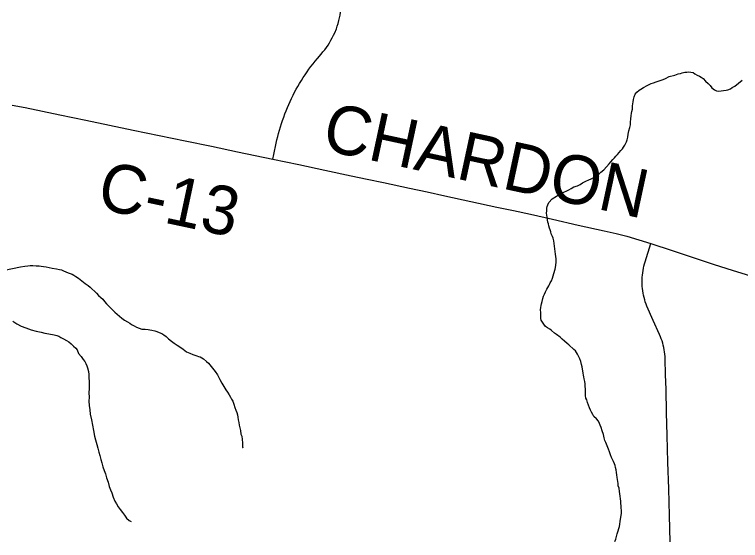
# Model space of a CAD drawing. Extents: x 103424 to 286016, y 38711 to 110967.
# Drawn here: x 149253 to 153756, y 98272 to 101537 of the extents above; entities that cross this region are included whole.
import ezdxf

# ---------------------------------------------------------------- set-up
doc = ezdxf.new("R2010")
doc.units = 0
for name, color, linetype in [('GM_X_County_Road', 7, 'Continuous'), ('GM_X_County_Road_Text', 7, 'Continuous'), ('GM_X_Minor_River', 7, 'Continuous'), ('GM_X_Township_Road', 7, 'Continuous')]:
    doc.layers.add(name, color=color, linetype=linetype)

msp = doc.modelspace()

# ---------------------------------------------------------------- linework, layer by layer
at = {"layer": 'GM_X_County_Road'}
msp.add_lwpolyline([(149238, 100974.9), (149319.9, 100958.8), (149426.9, 100936.9), (149533.9, 100915.1), (149695.4, 100881.3), (149842.5, 100850.6), (149989.5, 100819.9), (150151.1, 100786.2), (150312.7, 100752.5), (150474.3, 100718.9), (150635.9, 100685.1), (150746, 100662.2), (150856.2, 100639.2), (151017.6, 100605), (151179.1, 100570.8), (151340.6, 100536.5), (151441.5, 100515.1), (151542.5, 100493.7), (151703.9, 100459), (151813.1, 100435.6), (151922.4, 100412.1), (152083.7, 100377.1), (152245, 100342.2), (152349.2, 100319.6), (152453.4, 100297), (152590.8, 100266.6), (152750.3, 100230.5), (152909.8, 100194.5), (152985.5, 100176.9), (153051.9, 100160.4), (153200.8, 100114.8), (153331.5, 100071.3), (153462.3, 100028.2), (153593, 99985), (153705.5, 99949.7), (153817.9, 99914.4)], dxfattribs=at)
at = {"layer": 'GM_X_Minor_River'}
for points in [[(153102, 101043.4), (153113.9, 101055.7), (153127.8, 101068.1), (153137.8, 101074.3), (153153.7, 101084.7), (153177.7, 101097.2), (153189.7, 101103.5), (153201.8, 101107.8), (153215.8, 101112), (153233.9, 101118.4), (153276, 101133.3), (153292, 101139.7), (153314, 101152.2), (153348.1, 101160.9), (153370.2, 101169.4), (153384.2, 101171.6), (153394.3, 101175.8), (153410.4, 101178.2), (153422.5, 101178.4), (153432.5, 101180.6), (153448.7, 101178.8), (153462.8, 101177.1), (153473.1, 101169.2), (153487.3, 101161.3), (153501.6, 101153.5), (153511.8, 101147.6), (153524, 101139.8), (153538.4, 101123.9), (153554.9, 101108), (153567.2, 101096.1), (153577.5, 101082.2), (153593.9, 101070.3), (153608.2, 101062.5), (153622.3, 101060.7), (153636.4, 101063), (153650.5, 101065.3), (153666.6, 101067.6), (153676.6, 101069.8), (153694.7, 101076.2), (153704.6, 101084.4), (153720.6, 101092.8), (153766.3, 101130)], [(152519.9, 99639), (152517.6, 99651.1), (152517.4, 99665.3), (152517.2, 99675.4), (152517, 99687.5), (152516.7, 99703.6), (152518.5, 99717.8), (152520.3, 99730), (152522.1, 99742.1), (152525.8, 99756.3), (152529.5, 99774.6), (152535.3, 99788.8), (152541.2, 99801), (152547, 99815.3), (152554.8, 99831.6), (152560.6, 99841.8), (152566.5, 99852), (152572.4, 99862.2), (152576.2, 99872.4), (152584.1, 99884.6), (152589.8, 99900.9), (152597.4, 99929.3), (152607, 99955.7), (152610.6, 99980), (152612.2, 100002.3), (152611.9, 100020.5), (152611.6, 100034.6), (152609.4, 100048.7), (152602.4, 100099.1), (152600.1, 100115.2), (152597.8, 100131.3), (152593.4, 100149.4), (152589.2, 100159.5), (152582.9, 100175.5), (152580.6, 100187.6), (152576.4, 100199.6), (152572.1, 100211.7), (152567.9, 100225.7), (152565.6, 100237.8), (152561.4, 100247.8), (152559.1, 100261.9), (152556.8, 100280.1), (152554.6, 100292.2), (152552.3, 100304.3), (152554.1, 100318.4), (152555.8, 100334.6), (152557.6, 100344.8), (152561.5, 100354.9), (152567.3, 100369.2), (152589, 100393.8), (152615, 100410.4), (152638.9, 100425), (152661, 100433.5), (152679, 100441.9), (152691, 100448.2), (152705, 100456.5), (152722.9, 100466.9), (152745, 100473.3), (152761, 100481.7), (152777, 100492.1), (152797, 100502.6), (152815, 100511), (152829, 100517.3), (152843, 100523.6), (152853, 100527.8), (152862.9, 100536.1), (152876.9, 100546.4), (152890.8, 100558.8), (152908.7, 100573.2), (152942.3, 100610.2), (152952.2, 100622.5), (152964, 100636.9), (152973.9, 100647.1), (152983.8, 100657.4), (152993.7, 100667.7), (153003.6, 100680), (153013.5, 100692.3), (153023.4, 100702.6), (153031.3, 100712.8), (153039.1, 100725.1), (153043, 100735.2), (153048.8, 100747.5), (153052.6, 100759.6), (153056.4, 100775.9), (153060.1, 100794.1), (153063.8, 100814.4), (153069.4, 100834.7), (153073.1, 100853), (153074.9, 100869.1), (153076.5, 100889.4), (153078.2, 100907.6), (153080, 100923.8), (153081.8, 100935.9), (153085.5, 100950.1), (153085.4, 100960.2), (153087.2, 100970.4), (153089, 100982.5), (153090.8, 100994.7), (153092.5, 101008.8), (153096.3, 101025.1), (153102, 101043.4)], [(149191, 99949.2), (149291.5, 99971.2), (149317.6, 99975.7), (149335.8, 99978.1), (149349.9, 99978.3), (149368, 99978.6), (149388.2, 99977), (149406.4, 99977.3), (149418.5, 99975.5), (149432.7, 99973.7), (149448.9, 99970), (149469.1, 99966.3), (149487.4, 99962.6), (149513.7, 99959), (149531.9, 99955.3), (149544.1, 99951.5), (149558.3, 99945.7), (149572.5, 99939.9), (149586.7, 99934.1), (149598.9, 99930.2), (149611.1, 99924.4), (149621.3, 99918.5), (149633.6, 99910.7), (149649.9, 99900.8), (149670.4, 99885), (149690.8, 99867.2), (149711.2, 99855.5), (149723.5, 99845.6), (149762.5, 99807.9), (149774.9, 99794), (149789.3, 99780.1), (149801.6, 99770.2), (149811.9, 99756.3), (149824.3, 99740.3), (149838.7, 99726.5), (149851, 99714.5), (149863.3, 99702.6), (149875.7, 99688.7), (149890, 99676.9), (149904.3, 99665), (149918.7, 99653.1), (149935.1, 99639.3), (149953.4, 99629.5), (149967.7, 99621.7), (149979.9, 99613.8), (149996.2, 99604), (150010.5, 99596.2), (150026.7, 99590.4), (150043, 99584.6), (150063.2, 99583), (150081.4, 99581.3), (150093.5, 99579.5), (150105.7, 99577.7), (150123.9, 99574), (150136.1, 99570.1), (150150.3, 99562.3), (150166.6, 99556.6), (150178.8, 99548.7), (150193.1, 99538.9), (150209.5, 99525), (150228, 99509.2), (150244.3, 99497.3), (150262.7, 99485.6), (150279, 99473.7), (150299.5, 99459.9), (150319.9, 99444.1), (150340.3, 99434.4), (150358.6, 99426.6), (150372.8, 99422.9), (150385, 99419), (150395.1, 99415.2), (150405.3, 99411.3), (150415.5, 99405.5), (150425.6, 99399.6), (150444.1, 99383.7), (150456.4, 99373.9), (150497.7, 99322.1), (150512.2, 99300.1), (150526.8, 99272.1), (150539.4, 99248.1), (150551.8, 99228.1), (150564.3, 99208.1), (150574.7, 99192.1), (150585, 99176.2), (150593.4, 99162.2), (150599.6, 99150.2), (150607.9, 99136.2), (150614.3, 99118.1), (150620.7, 99098), (150625.1, 99081.9), (150631.4, 99065.9), (150635.7, 99051.8), (150638, 99037.7), (150640.3, 99021.6), (150644.6, 99005.5), (150646.9, 98987.4), (150651.3, 98971.3), (150655.6, 98955.2), (150658, 98933), (150662.3, 98919), (150667.1, 98878.6)], [(149243.1, 99633), (149267.6, 99617.2), (149294, 99603.6), (149324.5, 99592), (149357, 99580.5), (149387.4, 99570.9), (149417.8, 99565.4), (149442.1, 99559.8), (149466.4, 99554.1), (149498.8, 99548.7), (149515, 99544.9), (149529.2, 99541.1), (149541.5, 99533.3), (149557.8, 99523.4), (149576.1, 99513.7), (149590.4, 99505.8), (149604.8, 99492), (149619.1, 99478.1), (149633.5, 99466.2), (149641.7, 99456.3), (149650.2, 99432.2), (149666.7, 99414.3), (149679.1, 99396.3), (149689.5, 99382.4), (149695.7, 99370.4), (149702, 99356.3), (149706.3, 99344.3), (149712.7, 99322.2), (149715.1, 99302), (149716.2, 99239.4), (149716.7, 99215.2), (149715.1, 99188.9), (149715.6, 99162.6), (149714.1, 99136.3), (149716.5, 99110.1), (149721.1, 99083.9), (149723.6, 99055.7), (149730.2, 99021.5), (149736.9, 98987.3), (149743.5, 98955.1), (149750.2, 98920.8), (149756.7, 98896.7), (149763.3, 98868.5), (149769.7, 98846.4), (149776.2, 98820.3), (149782.6, 98800.2), (149789.1, 98776.1), (149795.6, 98754), (149802.1, 98729.8), (149808.5, 98707.7), (149817, 98685.7), (149823.5, 98661.5), (149834.1, 98633.4), (149840.6, 98607.3), (149849, 98587.2), (149857.5, 98567.2), (149866, 98541.1), (149876.5, 98517), (149886.9, 98499), (149897.3, 98481), (149909.7, 98465.1), (149922.2, 98447.1), (149934.6, 98429.2), (149949, 98411.3), (149965.4, 98397.4), (149977.7, 98389.5)], [(152976.3, 98265.4), (152982.1, 98281.7), (152987.9, 98297.9), (152991.6, 98314.2), (152997.3, 98332.5), (153001.1, 98346.7), (153004.9, 98358.9), (153008.7, 98373.1), (153010.4, 98389.3), (153014, 98417.6), (153017.6, 98439.9), (153017.3, 98458.1), (153017, 98474.2), (153016.7, 98488.4), (153014.5, 98502.5), (153014.2, 98516.6), (153011.9, 98530.7), (153009.6, 98546.8), (153007.3, 98562.9), (153005, 98577), (153002.7, 98597.2), (152998.4, 98611.3), (152998.1, 98625.4), (152995.9, 98639.5), (152993.6, 98651.6), (152991.4, 98663.7), (152989.1, 98679.8), (152986.8, 98693.9), (152984.5, 98710), (152980.2, 98726.1), (152977.9, 98738.2), (152973.7, 98748.2), (152969.4, 98762.3), (152963.2, 98774.3), (152956.9, 98788.3), (152950.5, 98804.3), (152944.1, 98822.4), (152937.8, 98838.5), (152920.9, 98880.6), (152914.6, 98892.6), (152910.3, 98908.7), (152905.9, 98930.8), (152897.4, 98952.9), (152893, 98973), (152886.7, 98989.1), (152882.5, 98999.1), (152876.1, 99013.1), (152863.8, 99027), (152847.4, 99042.9), (152841.1, 99054.9), (152832.8, 99068.9), (152826.5, 99080.9), (152820.2, 99094.9), (152813.8, 99113), (152807.5, 99129.1), (152803.2, 99145.1), (152796.9, 99155.1), (152794.6, 99173.3), (152794.4, 99183.4), (152794.2, 99195.5), (152793.9, 99213.7), (152793.6, 99227.8), (152793.3, 99243.9), (152791, 99260.1), (152786.7, 99276.1), (152784.4, 99288.2), (152782.2, 99298.3), (152780, 99310.4), (152777.7, 99324.5), (152775.5, 99336.5), (152773.2, 99350.7), (152771, 99364.8), (152766.6, 99382.9), (152760.2, 99400.9), (152751.9, 99416.9), (152745.6, 99428.9), (152739.4, 99438.9), (152733.1, 99448.9), (152722.9, 99458.8), (152692.1, 99486.6), (152681.9, 99494.5), (152665.4, 99510.3), (152651.1, 99522.2), (152636.8, 99534.1), (152614.3, 99551.8), (152602, 99559.7), (152583.6, 99575.5), (152573.3, 99583.4), (152559, 99593.3), (152546.8, 99601.1), (152536.4, 99615.1), (152528.2, 99627.1), (152519.9, 99639)], [(150667.1, 98878.6), (150667.5, 98854.4), (150669.6, 98848.4), (150667.6, 98848.3)]]:
    msp.add_lwpolyline(points, dxfattribs=at)
at = {"layer": 'GM_X_Township_Road'}
for points in [[(150856.2, 100639.2), (150862.2, 100668.7), (150876.8, 100737.8), (150881.1, 100758.4), (150886.2, 100778.9), (150891.2, 100799.3), (150897.1, 100819.6), (150902.8, 100839.9), (150909.1, 100860), (150915.7, 100880.1), (150922.8, 100899.9), (150930.1, 100919.7), (150937.6, 100939.4), (150945.7, 100958.9), (150954, 100978.2), (150962.8, 100997.5), (150971.9, 101016.5), (150981.2, 101035.4), (150990.8, 101054.2), (151000.9, 101072.7), (151011.2, 101091.1), (151021.8, 101109.3), (151032.9, 101127.3), (151044.2, 101145.1), (151055.8, 101162.7), (151067.7, 101180.2), (151079.7, 101197.3), (151092.3, 101214.3), (151105.2, 101231.1), (151118.3, 101247.7), (151131.6, 101264), (151155, 101291.4), (151166.6, 101304.7), (151177.5, 101318.5), (151188.1, 101332.6), (151197.9, 101347.1), (151207.5, 101361.8), (151216.3, 101377), (151224.6, 101392.4), (151232.7, 101408.2), (151240, 101424.1), (151249.8, 101448.6), (151255.6, 101465.2), (151260.9, 101481.9), (151265.7, 101498.8), (151269.7, 101516), (151273.2, 101533.1), (151276.3, 101550.5)], [(153319.5, 98263.2), (153315.1, 98428.2), (153310.7, 98593.2), (153306.3, 98758.2), (153301.9, 98923.2), (153298, 99066.1), (153294.2, 99209), (153291.7, 99303), (153289.3, 99396.9), (153288.3, 99414.4), (153287, 99428.4), (153285.3, 99442.4), (153283.3, 99456.2), (153280.5, 99470.1), (153277.3, 99483.7), (153273.7, 99497.3), (153269.5, 99510.7), (153264.9, 99524.1), (153259.9, 99537.2), (153254.4, 99550.1), (153215, 99638.6), (153175.7, 99727.1), (153170.7, 99740.2), (153165.9, 99753.5), (153161.8, 99766.9), (153158.1, 99780.5), (153154.8, 99794.2), (153152.1, 99808), (153149.8, 99821.8), (153148, 99835.8), (153146.8, 99849.8), (153146.1, 99863.8), (153146.6, 99905.9), (153147.8, 99920), (153149.4, 99934), (153151.6, 99947.9), (153154.2, 99961.6), (153157.2, 99975.4), (153161, 99988.9), (153165, 100002.4), (153200.8, 100114.8)]]:
    msp.add_lwpolyline(points, dxfattribs=at)

# ---------------------------------------------------------------- texts
at = {"layer": 'GM_X_County_Road_Text'}
for s, rotation, p in [('CHARDON', 347.8475, (151151, 100699.5)), ('C-13', 347.9529, (149755, 100336.1))]:
    msp.add_text(s, height=301.87, rotation=rotation, dxfattribs=at).set_placement(p)

doc.saveas('drawing.dxf')
